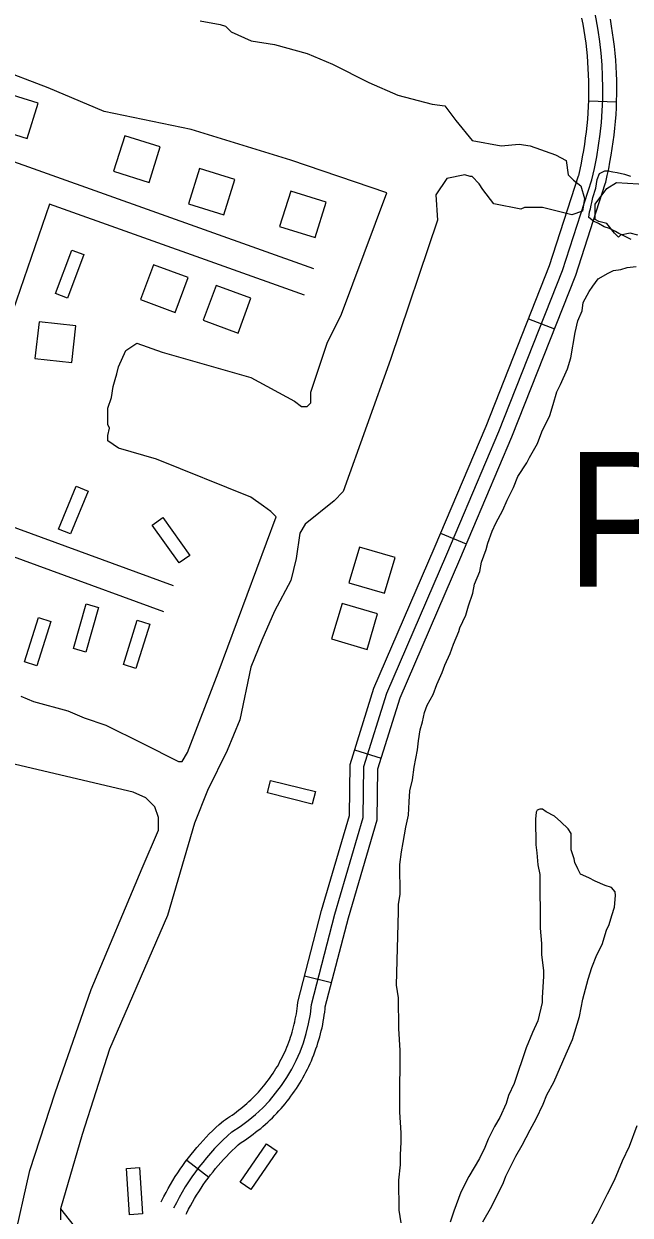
# Model space of a CAD drawing. Extents: x 3250478 to 3288318, y 788638 to 816472.
# Drawn here: x 3255567 to 3256220, y 795718 to 797002 of the extents above; entities that cross this region are included whole.
import ezdxf

# ---------------------------------------------------------------- set-up
doc = ezdxf.new("R2010")
doc.units = 0
for name, color, linetype in [('V-BLDG-OTLN', 7, 'Continuous'), ('V-ROAD-CNTR', 7, 'Continuous'), ('V-SITE-VEGE', 7, 'Continuous'), ('V-TOPO-GNAM-IDEN', 7, 'Continuous'), ('V-TOPO-SHOR', 7, 'Continuous')]:
    doc.layers.add(name, color=color, linetype=linetype)

msp = doc.modelspace()

# ---------------------------------------------------------------- linework, layer by layer
at = {"layer": 'V-BLDG-OTLN'}
for points in [[(3255532.1, 796889.8), (3255570.3, 796877.9), (3255582.2, 796916.1), (3255544, 796928)], [(3255663.4, 796842.6), (3255701.6, 796830.7), (3255713.5, 796868.9), (3255675.3, 796880.8)], [(3255743.9, 796807.6), (3255782.1, 796795.7), (3255794, 796833.9), (3255755.8, 796845.8)], [(3255842.1, 796783), (3255880.3, 796771.2), (3255892.2, 796809.3), (3255854, 796821.2)], [(3255600.7, 796711), (3255618.2, 796757.8), (3255631.3, 796752.9), (3255613.8, 796706.1)], [(3255743.7, 796728.1), (3255706.2, 796742), (3255692.2, 796704.5), (3255729.7, 796690.6)], [(3255811.2, 796705.8), (3255773.7, 796719.7), (3255759.8, 796682.2), (3255797.3, 796668.3)], [(3255583.1, 796680.6), (3255578.7, 796640.9), (3255618.5, 796636.5), (3255622.8, 796676.3)], [(3255604.1, 796457.2), (3255623.2, 796503.4), (3255636.1, 796498.1), (3255617.1, 796451.9)], [(3255716.4, 796469.5), (3255745.5, 796428.8), (3255734.1, 796420.7), (3255705, 796461.3)], [(3255955.1, 796388.1), (3255966.4, 796426.5), (3255928.1, 796437.8), (3255916.7, 796399.4)], [(3255647.2, 796372.8), (3255633.6, 796324.7), (3255620.1, 796328.5), (3255633.7, 796376.6)], [(3255936.3, 796327.4), (3255947.6, 796365.8), (3255909.3, 796377.1), (3255897.9, 796338.8)], [(3255595.8, 796357.6), (3255580.7, 796310), (3255567.4, 796314.2), (3255582.5, 796361.8)], [(3255702.3, 796354.7), (3255687.4, 796307), (3255674.1, 796311.2), (3255688.9, 796358.9)], [(3255877.3, 796160.7), (3255828.9, 796172.9), (3255832.3, 796186.4), (3255880.8, 796174.3)], [(3255799.6, 795753.7), (3255828, 795794.8), (3255839.5, 795786.9), (3255811.1, 795745.7)], [(3255680.4, 795718.5), (3255677.2, 795768.4), (3255691.2, 795769.3), (3255694.4, 795719.4)]]:
    msp.add_lwpolyline(points, close=True, dxfattribs=at)
at = {"layer": 'V-ROAD-CNTR'}
for p, q in [((3256175, 796918.7), (3256204.9, 796917.5)), ((3256110.1, 796683.8), (3256138, 796672.8)), ((3256015.5, 796452.9), (3256043.1, 796441.1)), ((3255922.8, 796219.4), (3255951.5, 796210.4)), ((3255869, 795976), (3255898.1, 795968.5)), ((3255742.1, 795777.3), (3255766, 795759.1))]:
    msp.add_line(p, q, dxfattribs=at)
for points in [[(3256175.1, 796933), (3256175.1, 796939.8), (3256174.8, 796946.6), (3256174.5, 796953.5), (3256174, 796960.3), (3256173.5, 796967.2), (3256172.8, 796974), (3256172, 796980.7), (3256171, 796987.5), (3256170, 796994.3), (3256168.8, 797001), (3256167.5, 797007.7)], [(3256205.1, 796933.1), (3256205.1, 796940.5), (3256204.8, 796947.9), (3256204.4, 796955.2), (3256204, 796962.5), (3256203.3, 796969.9), (3256202.6, 796977.2), (3256201.7, 796984.6), (3256200.7, 796991.9), (3256199.6, 796999.1), (3256198.4, 797006.4)], [(3255879, 796737.4), (3255535.5, 796860.1), (3255097.9, 797000.3)], [(3255714.5, 795732.2), (3255715.3, 795733.8), (3255717.5, 795738.2), (3255719.8, 795742.5), (3255722.2, 795746.8), (3255724.6, 795751.1), (3255727.2, 795755.3), (3255729.8, 795759.5), (3255732.5, 795763.6), (3255735.2, 795767.6), (3255738, 795771.6), (3255740.9, 795775.7), (3255743.9, 795779.6), (3255746.9, 795783.4), (3255750, 795787.2), (3255753.1, 795791), (3255756.4, 795794.7), (3255759.7, 795798.4), (3255763, 795801.9), (3255766.4, 795805.5), (3255769.9, 795809), (3255773.4, 795812.4), (3255777, 795815.7), (3255781.6, 795819.8), (3255783.8, 795821.2), (3255786.3, 795822.8), (3255788.6, 795824.3), (3255791, 795825.9), (3255793.4, 795827.6), (3255795.7, 795829.3), (3255798, 795831), (3255800.3, 795832.8), (3255802.5, 795834.6), (3255804.7, 795836.5), (3255806.9, 795838.4), (3255809, 795840.3), (3255811.1, 795842.3), (3255813.2, 795844.3), (3255815.3, 795846.4), (3255817.2, 795848.4), (3255819.2, 795850.5), (3255821.1, 795852.7), (3255823, 795854.8), (3255824.8, 795857.1), (3255826.7, 795859.3), (3255828.4, 795861.6), (3255830.1, 795863.9), (3255831.8, 795866.2), (3255833.5, 795868.6), (3255835.1, 795871), (3255836.6, 795873.4), (3255838.2, 795875.9), (3255839.7, 795878.3), (3255841.1, 795880.8), (3255842.5, 795883.4), (3255843.8, 795885.9), (3255845.1, 795888.5), (3255846.4, 795891.1), (3255847.6, 795893.7), (3255848.8, 795896.3), (3255849.9, 795899), (3255850.9, 795901.6), (3255852, 795904.3), (3255853, 795907.1), (3255853.9, 795909.8), (3255854.8, 795912.5), (3255855.6, 795915.3), (3255856.4, 795918.1), (3255857.1, 795920.9), (3255857.8, 795923.7), (3255858.5, 795926.4), (3255859, 795929.3), (3255859.6, 795932.1), (3255860.1, 795934.9), (3255860.5, 795937.8), (3255860.9, 795940.7), (3255861.3, 795943.5), (3255861.7, 795947.6), (3255887.3, 796046.4), (3255917.2, 796148.5), (3255917.9, 796203.7), (3255943.7, 796285.7), (3256008.4, 796436.1), (3256064.4, 796568.1), (3256132.6, 796741), (3256163.9, 796837.7), (3256164.1, 796838.2), (3256165.6, 796844.7), (3256167, 796851.4), (3256168.3, 796858.2), (3256169.6, 796864.9), (3256170.6, 796871.7), (3256171.6, 796878.4), (3256172.5, 796885.2), (3256173.2, 796892), (3256173.8, 796898.8), (3256174.3, 796905.7), (3256174.7, 796912.5), (3256175, 796919.3), (3256175.1, 796926.1), (3256175.1, 796933)], [(3255741.4, 795719), (3255742.1, 795720.4), (3255744.1, 795724.3), (3255746.2, 795728.2), (3255748.3, 795732), (3255750.5, 795735.9), (3255752.7, 795739.6), (3255755.1, 795743.3), (3255757.5, 795747), (3255759.9, 795750.7), (3255762.4, 795754.3), (3255765, 795757.8), (3255767.7, 795761.3), (3255770.4, 795764.8), (3255773.1, 795768.2), (3255776, 795771.5), (3255778.8, 795774.8), (3255781.8, 795778.1), (3255784.8, 795781.3), (3255787.8, 795784.5), (3255790.9, 795787.6), (3255794.1, 795790.6), (3255797.3, 795793.6), (3255799.6, 795795.7), (3255799.6, 795795.7), (3255802.4, 795797.5), (3255805.3, 795799.3), (3255808.1, 795801.3), (3255810.9, 795803.2), (3255813.6, 795805.2), (3255816.3, 795807.3), (3255819, 795809.4), (3255821.7, 795811.5), (3255824.2, 795813.7), (3255826.9, 795816), (3255829.4, 795818.3), (3255831.8, 795820.6), (3255834.3, 795823), (3255836.7, 795825.4), (3255839.1, 795827.8), (3255841.4, 795830.3), (3255843.6, 795832.8), (3255845.9, 795835.4), (3255848, 795838.1), (3255850.2, 795840.7), (3255852.3, 795843.4), (3255854.3, 795846.1), (3255856.3, 795848.9), (3255858.2, 795851.6), (3255860.2, 795854.5), (3255862, 795857.4), (3255863.8, 795860.3), (3255865.5, 795863.2), (3255867.2, 795866.1), (3255868.9, 795869.1), (3255870.5, 795872.1), (3255872, 795875.2), (3255873.5, 795878.2), (3255874.9, 795881.3), (3255876.3, 795884.4), (3255877.6, 795887.6), (3255878.9, 795890.7), (3255880.1, 795893.9), (3255881.2, 795897.1), (3255882.4, 795900.3), (3255883.4, 795903.6), (3255884.4, 795906.9), (3255885.3, 795910.1), (3255886.2, 795913.4), (3255887, 795916.7), (3255887.8, 795920), (3255888.5, 795923.4), (3255889.1, 795926.7), (3255889.7, 795930.1), (3255890.2, 795933.4), (3255890.7, 795936.8), (3255891.1, 795940.2), (3255891.3, 795942.3), (3255916.2, 796038.4), (3255947.1, 796144), (3255947.9, 796198.9), (3255971.8, 796275.3), (3256036, 796424.3), (3256092.2, 796556.7), (3256160.9, 796730.9), (3256192.7, 796829.2), (3256193.2, 796830.9), (3256194.8, 796838.2), (3256196.4, 796845.4), (3256197.8, 796852.6), (3256199.1, 796859.9), (3256200.3, 796867.1), (3256201.4, 796874.4), (3256202.3, 796881.7), (3256203.1, 796889.1), (3256203.7, 796896.3), (3256204.3, 796903.7), (3256204.7, 796911.1), (3256205, 796918.5), (3256205.1, 796925.8), (3256205.1, 796933.1)], [(3255876.5, 795945), (3255901.7, 796042.4), (3255932.1, 796146.3), (3255932.9, 796201.3), (3255957.7, 796280.5), (3256022.2, 796430.2), (3256078.3, 796562.4), (3256146.7, 796735.9), (3256178.3, 796833.5)], [(3255594.3, 796807.2), (3255483.3, 796485.3)], [(3255868.9, 796709.1), (3255594.3, 796807.2)], [(3255727.9, 796396.1), (3255483.3, 796485.3)], [(3255717.6, 796368), (3255473.6, 796457)]]:
    msp.add_lwpolyline(points, dxfattribs=at)
for centre, radius, start, end in [((3255783.2, 796930.9), 406.9, 346.155, 14.3093), ((3255697.2, 795961.8), 180.1, 301.2509, 354.649), ((3255967.2, 795608.2), 266.5, 131.4935, 153.8525)]:
    msp.add_arc(centre, radius, start, end, dxfattribs=at)
at = {"layer": 'V-SITE-VEGE'}
for points in [[(3256220.7, 796769), (3256216.2, 796771.2), (3256210.6, 796774.1), (3256207.3, 796775.5), (3256203.6, 796777.7), (3256197.3, 796780.9), (3256191.7, 796782.7), (3256185.4, 796786.3), (3256180.2, 796788.9), (3256175, 796792.9), (3256175.7, 796798.8), (3256176.7, 796802.1), (3256177.4, 796806.2), (3256178.1, 796809.1), (3256179.2, 796814.3), (3256182.4, 796824.3), (3256184.1, 796833.9), (3256186.6, 796840.2), (3256192.1, 796843.2), (3256195.8, 796843.3), (3256201, 796842.2), (3256205.4, 796841.5), (3256213.6, 796839.4), (3256219.9, 796837.3)], [(3255970.1, 796045), (3255970.1, 796052.9), (3255971.9, 796063.6), (3255971.5, 796095.9), (3255973.3, 796109.6), (3255975.2, 796119.4), (3255977.9, 796136), (3255980.7, 796148.8), (3255981.5, 796163.4), (3255982.3, 796175.2), (3255985.1, 796186.9), (3255986.9, 796200.6), (3255990.6, 796219.3), (3255991.5, 796229), (3255993.3, 796240.8), (3255996.1, 796249.6), (3255998, 796259.4), (3256000.8, 796267.3), (3256007.5, 796279.1), (3256011.3, 796289.9), (3256017, 796302.6), (3256019.9, 796310.5), (3256025.6, 796323.3), (3256029.4, 796333.1), (3256035.1, 796346.8), (3256036, 796350.8), (3256042.7, 796364.5), (3256045.5, 796374.3), (3256050.2, 796388.1), (3256052.1, 796397.9), (3256057.8, 796411.6), (3256059.6, 796421.4), (3256064.4, 796435.1), (3256066.2, 796442), (3256071, 796454.8), (3256074.8, 796463.6), (3256082.4, 796477.4), (3256087.2, 796488.2), (3256093.9, 796501.9), (3256098.6, 796513.7), (3256108.2, 796528.5), (3256111.1, 796534.4), (3256119.7, 796549.2), (3256124.5, 796561.9), (3256133.1, 796579.6), (3256136.8, 796591.4), (3256140.6, 796605.1), (3256144.4, 796613), (3256152, 796629.7), (3256155.8, 796641.5), (3256160.4, 796668.9), (3256163.2, 796681.6), (3256167.9, 796692.4), (3256168.8, 796701.2), (3256175.5, 796713), (3256179.4, 796718.9), (3256185.1, 796726.8), (3256195.8, 796732.8), (3256201.6, 796735.8), (3256209.4, 796736.9), (3256216.3, 796738.9), (3256226, 796740)], [(3256061, 795710.8), (3256070.6, 795727.6), (3256083, 795753.1), (3256085.8, 795760), (3256096.3, 795781.6), (3256103.1, 795793.4), (3256111.7, 795810.1), (3256118.4, 795821.9), (3256126, 795837.7), (3256129.8, 795847.5), (3256137.5, 795861.3), (3256150.8, 795891.7), (3256157.4, 795907.4), (3256165, 795932), (3256168.7, 795950.6), (3256174.3, 795972.1), (3256178.1, 795984.9), (3256183.8, 795998.6), (3256189.5, 796009.5), (3256194.2, 796025.1), (3256197.1, 796031), (3256199.9, 796040.8), (3256202.7, 796049.7), (3256203.6, 796062.4), (3256203.5, 796066.3), (3256199.5, 796071.1), (3256192.7, 796073), (3256181.9, 796077.8), (3256175, 796081.6), (3256166.1, 796085.4), (3256163.1, 796091.2), (3256160.1, 796098.1), (3256159.1, 796102), (3256156.1, 796111.7), (3256155.9, 796129.3), (3256152.9, 796134.1), (3256145, 796141.9), (3256138.1, 796147.7), (3256129.2, 796152.4), (3256125.3, 796155.3), (3256122.3, 796155.3), (3256119.4, 796154.3), (3256118.5, 796152.3), (3256117.6, 796144.5), (3256117.9, 796117.1), (3256119, 796108.3), (3256120.1, 796095.6), (3256122.2, 796084.9), (3256122.8, 796027.3), (3256124, 796010.6), (3256124.1, 795998.9), (3256126.3, 795981.4), (3256126.4, 795975.5), (3256124.7, 795952), (3256124.7, 795947.1), (3256120.1, 795927.5), (3256114.4, 795914.7), (3256107.7, 795898.1), (3256094.5, 795859.8), (3256088.7, 795847), (3256085.9, 795838.2), (3256079.2, 795823.4), (3256073.5, 795813.6), (3256066.8, 795799.8), (3256063, 795791), (3256057.3, 795779.2), (3256045.8, 795759.5), (3256037.2, 795742.8), (3256029.6, 795722.2), (3256025.8, 795710.4)], [(3255973, 795709.8), (3255970.9, 795723.5), (3255970.6, 795755.7), (3255972.3, 795772.4), (3255972.2, 795783.1), (3255973, 795796.8), (3255972.9, 795806.6), (3255971.7, 795829), (3255971.4, 795849.6), (3255972, 795885.7), (3255971.9, 795895.5), (3255970.6, 795919), (3255970.2, 795952.2), (3255968.1, 795965.8), (3255970.1, 796045)], [(3256226.9, 795814.4), (3256218.4, 795791.8), (3256210.8, 795776.1), (3256202.2, 795755.5), (3256194.6, 795740.7), (3256184.1, 795719.1), (3256177.4, 795707.3)]]:
    msp.add_lwpolyline(points, dxfattribs=at)
at = {"layer": 'V-TOPO-SHOR'}
msp.add_line((3255606.1, 795725), (3255739, 795557.3), dxfattribs=at)
for points in [[(3255756.7, 797004.7), (3255778.2, 797000.8), (3255784, 796998.9), (3255789.9, 796993), (3255811.3, 796983.3), (3255836.7, 796979.4), (3255871.8, 796969.6), (3255899.1, 796957.9), (3255938.1, 796938.4), (3255969.3, 796924.7), (3256006.4, 796914.9), (3256020, 796913), (3256031.7, 796897.4), (3256049.3, 796875.9), (3256080.5, 796870), (3256100, 796872), (3256111.7, 796870), (3256139, 796860.3), (3256150.7, 796854.4), (3256152.7, 796838.8), (3256158.5, 796832.9), (3256166.3, 796827.1), (3256170.2, 796813.4), (3256168.3, 796799.8), (3256156.6, 796795.9), (3256125.3, 796803.7), (3256117.5, 796803.7), (3256105.8, 796803.7), (3256101.9, 796801.7), (3256072.7, 796807.6), (3256061, 796823.2), (3256057.1, 796829.1), (3256049.3, 796836.9), (3256047.3, 796836.9), (3256041.5, 796838.8), (3256022, 796834.9), (3256010.3, 796817.4), (3256012.2, 796790.1), (3255961.4, 796639.9), (3255910.7, 796497.5), (3255900.9, 796487.7), (3255869.7, 796462.4), (3255863.8, 796452.6), (3255859.9, 796425.3), (3255854.1, 796401.9), (3255836.5, 796368.7), (3255822.8, 796337.5), (3255811.1, 796308.3), (3255799.4, 796251.7), (3255785.7, 796218.5), (3255764.3, 796175.6), (3255750.6, 796140.5), (3255721.3, 796041), (3255658.8, 795896.7), (3255629.5, 795805), (3255606.1, 795725), (3255606.1, 795712.8)], [(3255563.3, 796277.1), (3255577, 796271.3), (3255614.1, 796261.5), (3255631.6, 796253.7), (3255655, 796245.9), (3255694, 796226.4), (3255733.1, 796206.8), (3255737, 796206.8), (3255742.8, 796216.6), (3255776, 796302.4), (3255838.5, 796470.2), (3255832.6, 796476), (3255824.8, 796481.9), (3255811.2, 796491.6), (3255709.7, 796532.6), (3255668.8, 796544.4), (3255657.1, 796552.2), (3255657.1, 796558), (3255659, 796565.8), (3255657.1, 796569.7), (3255657.1, 796579.5), (3255657.1, 796587.3), (3255661, 796599), (3255662.9, 796610.7), (3255664.9, 796618.5), (3255666.8, 796624.3), (3255668.8, 796632.1), (3255676.6, 796649.7), (3255688.3, 796657.5), (3255715.6, 796647.7), (3255811.2, 796620.4), (3255858, 796595), (3255865.8, 796589.2), (3255871.7, 796589.2), (3255875.6, 796593.1), (3255875.6, 796604.8), (3255893.2, 796657.4), (3255908.8, 796688.6), (3255957.6, 796819.3), (3255854.2, 796854.5), (3255746.9, 796887.7), (3255653.3, 796907.2), (3255592.8, 796932.6), (3255536.2, 796954.1)], [(3256227.9, 796773.8), (3256219.5, 796775.9), (3256209, 796773.8), (3256206.9, 796771.7), (3256202.7, 796775.9), (3256194.3, 796786.4), (3256185.9, 796788.5), (3256181.7, 796790.6), (3256181.7, 796807.3), (3256194.3, 796824.1), (3256204.8, 796830.4), (3256240.5, 796828.3)], [(3255555.4, 795688), (3255573, 795766), (3255600.3, 795849.9), (3255639.3, 795961.1), (3255694, 796091.7), (3255711.6, 796132.7), (3255711.6, 796146.4), (3255707.7, 796158.1), (3255697.9, 796167.8), (3255684.3, 796173.7), (3255551.6, 796204.9)]]:
    msp.add_lwpolyline(points, dxfattribs=at)

# ---------------------------------------------------------------- texts
at = {"layer": 'V-TOPO-GNAM-IDEN'}
msp.add_text('Patin', height=145, dxfattribs=at).set_placement((3256149.5, 796395.2))

doc.saveas('drawing.dxf')
